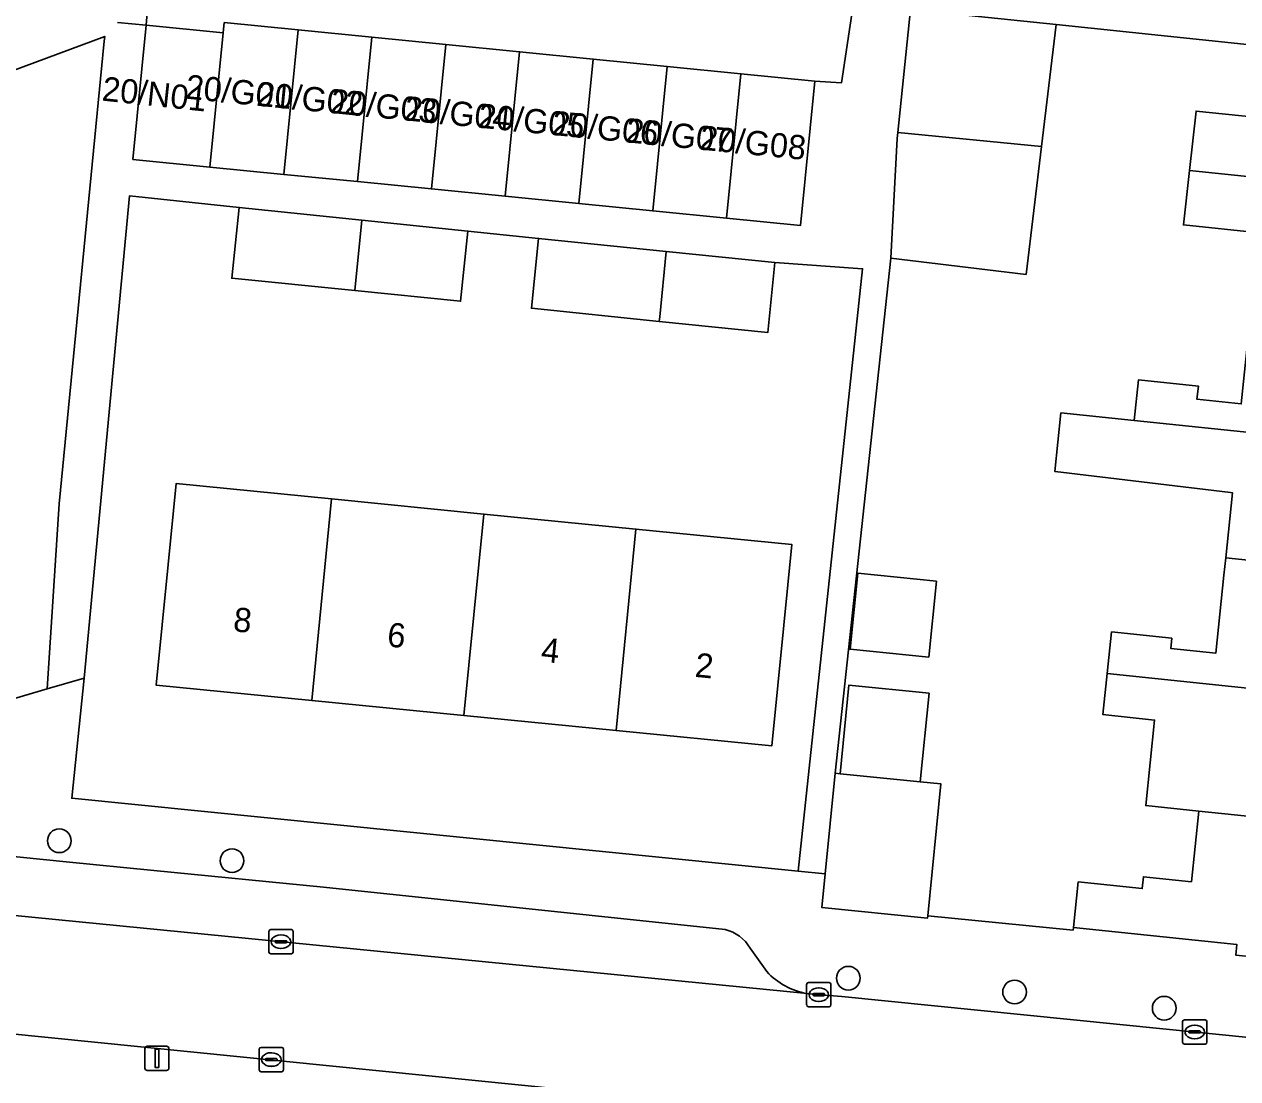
# Model space of a CAD drawing. Extents: x 161248 to 161848, y 384871 to 385383.
# Drawn here: x 161590 to 161640.1, y 385003.4 to 385046.9 of the extents above; entities that cross this region are included whole.
import ezdxf

# ---------------------------------------------------------------- set-up
doc = ezdxf.new("R2010")
doc.units = 0
for name, color, linetype in [('IMGEO_Boom', 7, 'Continuous'), ('IMGEO_Erf', 7, 'Continuous'), ('IMGEO_Kolk', 7, 'Continuous'), ('IMGEO_Lichtmast', 7, 'Continuous'), ('IMGEO_Muur', 7, 'Continuous'), ('IMGEO_Pand', 7, 'Continuous'), ('IMGEO_Pand_nummerreeks', 7, 'Continuous'), ('IMGEO_Parkeervlak_open', 7, 'Continuous'), ('IMGEO_Rijbaan_lokaal_open', 7, 'Continuous'), ('IMGEO_Voetpad_open', 7, 'Continuous')]:
    doc.layers.add(name, color=color, linetype=linetype)

msp = doc.modelspace()

# ---------------------------------------------------------------- linework, layer by layer
at = {"layer": 'IMGEO_Boom'}
for centre in [(161591.462, 385013.199), (161598.585, 385012.377), (161624.004, 385007.527), (161630.86, 385006.959), (161637.031, 385006.289)]:
    msp.add_circle(centre, 0.489, dxfattribs=at)
at = {"layer": 'IMGEO_Erf'}
for points in [[(161641.75, 385045.915), (161632.575, 385046.872), (161631.969, 385041.839), (161631.335, 385036.566), (161625.762, 385037.237), (161623.466, 385015.982), (161623.659, 385015.963), (161624.025, 385019.62), (161627.334, 385019.288), (161626.968, 385015.631), (161627.821, 385015.546), (161627.275, 385010.105), (161633.274, 385009.512), (161633.285, 385009.62), (161633.483, 385011.498), (161636.121, 385011.223), (161636.172, 385011.714), (161638.151, 385011.508), (161638.455, 385014.426), (161636.267, 385014.654), (161636.635, 385018.181), (161634.505, 385018.402), (161634.681, 385020.098), (161634.86, 385021.816), (161637.342, 385021.558), (161637.298, 385021.134), (161639.159, 385020.94), (161639.495, 385024.163), (161639.568, 385024.867), (161639.848, 385027.552), (161639.769, 385027.562), (161632.765, 385028.404), (161632.52, 385028.433), (161632.772, 385030.854), (161635.79, 385030.539), (161635.965, 385032.215), (161638.438, 385031.957), (161638.381, 385031.416), (161640.204, 385031.226)], [(161541.43, 385004.793), (161590.958, 385019.461), (161591.455, 385027.103), (161593.316, 385046.196), (161593.334, 385046.385), (161585.993, 385043.661)], [(161640.94, 385038.283), (161637.824, 385038.607), (161638.074, 385040.858), (161638.345, 385043.302), (161641.444, 385042.979)]]:
    msp.add_lwpolyline(points, dxfattribs=at)
for points in [[(161620.972, 385037.053), (161620.677, 385034.169), (161616.206, 385034.627), (161610.931, 385035.167), (161611.227, 385038.051), (161608.315, 385038.353), (161608.014, 385035.459), (161603.645, 385035.897), (161598.577, 385036.405), (161598.881, 385039.332), (161594.356, 385039.802), (161592.487, 385019.914), (161591.979, 385014.95), (161621.936, 385011.95), (161624.589, 385036.803)], [(161608.972, 385026.68), (161615.242, 385026.06), (161621.67, 385025.425), (161621.341, 385022.092), (161620.849, 385017.116), (161614.431, 385017.75), (161608.152, 385018.371), (161601.882, 385018.99), (161595.456, 385019.625), (161595.947, 385024.596), (161596.277, 385027.934), (161602.693, 385027.3)], [(161627.632, 385023.913), (161627.318, 385020.778), (161624.076, 385021.103), (161624.389, 385024.238)]]:
    msp.add_lwpolyline(points, close=True, dxfattribs=at)
at = {"layer": 'IMGEO_Kolk'}
for p, q in [((161600.105, 385008.608), (161600.105, 385009.46)), ((161600.18, 385009.534), (161601.032, 385009.534)), ((161601.106, 385009.46), (161601.106, 385008.608)), ((161600.364, 385009.028), (161600.364, 385009.04)), ((161600.802, 385008.991), (161600.404, 385008.991)), ((161600.407, 385009.077), (161600.805, 385009.077)), ((161600.593, 385009.314), (161600.618, 385009.314)), ((161600.848, 385009.04), (161600.848, 385009.028)), ((161601.032, 385008.534), (161600.18, 385008.534)), ((161600.616, 385008.754), (161600.591, 385008.754)), ((161622.284, 385006.424), (161622.284, 385007.276)), ((161622.359, 385007.35), (161623.211, 385007.35)), ((161622.772, 385007.13), (161622.797, 385007.13)), ((161623.285, 385007.276), (161623.285, 385006.424)), ((161622.543, 385006.844), (161622.543, 385006.856)), ((161622.981, 385006.807), (161622.583, 385006.807)), ((161622.586, 385006.893), (161622.984, 385006.893)), ((161622.795, 385006.57), (161622.77, 385006.57)), ((161623.027, 385006.856), (161623.027, 385006.844)), ((161623.211, 385006.35), (161622.359, 385006.35)), ((161637.788, 385004.885), (161637.788, 385005.737)), ((161637.863, 385005.811), (161638.715, 385005.811)), ((161638.276, 385005.591), (161638.301, 385005.591)), ((161638.789, 385005.737), (161638.789, 385004.885)), ((161638.047, 385005.305), (161638.047, 385005.317)), ((161638.485, 385005.268), (161638.087, 385005.268)), ((161638.09, 385005.354), (161638.488, 385005.354)), ((161638.299, 385005.031), (161638.274, 385005.031)), ((161638.531, 385005.317), (161638.531, 385005.305)), ((161599.708, 385003.746), (161599.708, 385004.598)), ((161599.783, 385004.672), (161600.635, 385004.672)), ((161600.196, 385004.452), (161600.221, 385004.452)), ((161600.709, 385004.598), (161600.709, 385003.746)), ((161638.715, 385004.811), (161637.863, 385004.811)), ((161599.967, 385004.166), (161599.967, 385004.178)), ((161600.405, 385004.129), (161600.007, 385004.129)), ((161600.01, 385004.215), (161600.408, 385004.215)), ((161600.451, 385004.178), (161600.451, 385004.166)), ((161600.635, 385003.672), (161599.783, 385003.672)), ((161600.219, 385003.892), (161600.194, 385003.892))]:
    msp.add_line(p, q, dxfattribs=at)
for points in [[(161600.105, 385008.608), (161600.105, 385009.46)], [(161600.18, 385009.534), (161601.032, 385009.534)], [(161601.106, 385009.46), (161601.106, 385008.608)], [(161601.032, 385008.534), (161600.18, 385008.534)], [(161622.284, 385006.424), (161622.284, 385007.276)], [(161622.359, 385007.35), (161623.211, 385007.35)], [(161623.285, 385007.276), (161623.285, 385006.424)], [(161623.211, 385006.35), (161622.359, 385006.35)], [(161637.788, 385004.885), (161637.788, 385005.737)], [(161637.863, 385005.811), (161638.715, 385005.811)], [(161638.789, 385005.737), (161638.789, 385004.885)], [(161599.708, 385003.746), (161599.708, 385004.598)], [(161599.783, 385004.672), (161600.635, 385004.672)], [(161600.709, 385004.598), (161600.709, 385003.746)], [(161638.715, 385004.811), (161637.863, 385004.811)], [(161600.635, 385003.672), (161599.783, 385003.672)]]:
    msp.add_lwpolyline(points, dxfattribs=at)
for centre, radius, start, end in [((161600.182, 385009.458), 0.0765, 91.552, 178.448), ((161600.182, 385009.458), 0.0765, 91.552, 178.448), ((161601.03, 385009.458), 0.0765, 1.552, 88.448), ((161601.03, 385009.458), 0.0765, 1.552, 88.448), ((161600.404, 385009.037), 0.0403, 85.8775, 175.7526), ((161600.401, 385009.027), 0.0366, 178.938, 274.7102), ((161600.805, 385009.034), 0.043, 264.8664, 352.4533), ((161600.809, 385009.039), 0.0386, 1.7309, 96.639), ((161600.182, 385008.61), 0.0765, 181.552, 268.448), ((161600.182, 385008.61), 0.0765, 181.552, 268.448), ((161601.03, 385008.61), 0.0765, 271.552, 358.448), ((161601.03, 385008.61), 0.0765, 271.552, 358.448), ((161622.361, 385007.274), 0.0765, 91.552, 178.448), ((161622.361, 385007.274), 0.0765, 91.552, 178.448), ((161623.209, 385007.274), 0.0765, 1.552, 88.448), ((161623.209, 385007.274), 0.0765, 1.552, 88.448), ((161622.583, 385006.853), 0.0403, 85.8775, 175.7526), ((161622.58, 385006.843), 0.0366, 178.938, 274.7102), ((161622.984, 385006.85), 0.043, 264.8664, 352.4533), ((161622.988, 385006.855), 0.0386, 1.7309, 96.639), ((161622.361, 385006.426), 0.0765, 181.552, 268.448), ((161622.361, 385006.426), 0.0765, 181.552, 268.448), ((161623.209, 385006.426), 0.0765, 271.552, 358.448), ((161623.209, 385006.426), 0.0765, 271.552, 358.448), ((161637.865, 385005.735), 0.0765, 91.552, 178.448), ((161637.865, 385005.735), 0.0765, 91.552, 178.448), ((161638.713, 385005.735), 0.0765, 1.552, 88.448), ((161638.713, 385005.735), 0.0765, 1.552, 88.448), ((161638.087, 385005.314), 0.0403, 85.8775, 175.7526), ((161638.084, 385005.304), 0.0366, 178.938, 274.7102), ((161638.488, 385005.311), 0.043, 264.8664, 352.4533), ((161638.492, 385005.316), 0.0386, 1.7309, 96.639), ((161599.785, 385004.596), 0.0765, 91.552, 178.448), ((161599.785, 385004.596), 0.0765, 91.552, 178.448), ((161600.633, 385004.596), 0.0765, 1.552, 88.448), ((161600.633, 385004.596), 0.0765, 1.552, 88.448), ((161637.865, 385004.887), 0.0765, 181.552, 268.448), ((161637.865, 385004.887), 0.0765, 181.552, 268.448), ((161638.713, 385004.887), 0.0765, 271.552, 358.448), ((161638.713, 385004.887), 0.0765, 271.552, 358.448), ((161600.007, 385004.175), 0.0403, 85.8775, 175.7526), ((161600.004, 385004.165), 0.0366, 178.938, 274.7102), ((161600.408, 385004.172), 0.043, 264.8664, 352.4533), ((161600.412, 385004.177), 0.0386, 1.7309, 96.639), ((161599.785, 385003.748), 0.0765, 181.552, 268.448), ((161599.785, 385003.748), 0.0765, 181.552, 268.448), ((161600.633, 385003.748), 0.0765, 271.552, 358.448), ((161600.633, 385003.748), 0.0765, 271.552, 358.448)]:
    msp.add_arc(centre, radius, start, end, dxfattribs=at)
for centre, major_axis, ratio, start_param, end_param in [((161600.592, 385009.034), (-0.387, 0.002), 0.722429, 4.712389, 7.853982), ((161600.617, 385009.034), (-0.39, 0.002), 0.717154, 1.570796, 4.712389), ((161622.771, 385006.85), (-0.387, 0.002), 0.722429, 4.712389, 7.853982), ((161622.796, 385006.85), (-0.39, 0.002), 0.717154, 1.570796, 4.712389), ((161638.275, 385005.311), (-0.387, 0.002), 0.722429, 4.712389, 7.853982), ((161638.3, 385005.311), (-0.39, 0.002), 0.717154, 1.570796, 4.712389), ((161600.195, 385004.172), (-0.387, 0.002), 0.722429, 4.712389, 7.853982), ((161600.22, 385004.172), (-0.39, 0.002), 0.717154, 1.570796, 4.712389)]:
    msp.add_ellipse(centre, major_axis=major_axis, ratio=ratio, start_param=start_param, end_param=end_param, dxfattribs=at)
at = {"layer": 'IMGEO_Lichtmast'}
for p, q in [((161594.992, 385003.821), (161594.992, 385004.621)), ((161594.992, 385004.621), (161594.992, 385003.821)), ((161595.092, 385004.721), (161595.882, 385004.721)), ((161595.882, 385004.721), (161595.092, 385004.721)), ((161595.982, 385004.621), (161595.982, 385003.821)), ((161595.982, 385003.821), (161595.982, 385004.621)), ((161595.882, 385003.721), (161595.092, 385003.721)), ((161595.092, 385003.721), (161595.882, 385003.721))]:
    msp.add_line(p, q, dxfattribs=at)
msp.add_lwpolyline([(161595.412, 385004.596), (161595.562, 385004.596), (161595.562, 385003.846), (161595.412, 385003.846), (161595.412, 385004.596)], dxfattribs=at)
for centre, start, end in [((161595.092, 385004.621), 90, 180), ((161595.092, 385004.621), 90, 180), ((161595.882, 385004.621), 0, 90), ((161595.882, 385004.621), 360, 90), ((161595.092, 385003.821), 180, 270), ((161595.092, 385003.821), 180, 270), ((161595.882, 385003.821), 270, 0), ((161595.882, 385003.821), 270, 0)]:
    msp.add_arc(centre, 0.1, start, end, dxfattribs=at)
at = {"layer": 'IMGEO_Muur'}
msp.add_lwpolyline([(161627.275, 385010.105), (161633.274, 385009.512), (161633.285, 385009.62)], dxfattribs=at)
at = {"layer": 'IMGEO_Pand'}
for points in [[(161626.039, 385042.415), (161631.969, 385041.839), (161632.575, 385046.872), (161626.568, 385047.499)], [(161598.222, 385046.534), (161595.047, 385046.848), (161594.498, 385041.312), (161597.673, 385040.997)], [(161597.673, 385040.997), (161600.717, 385040.695), (161601.308, 385046.655), (161598.264, 385046.957), (161598.222, 385046.534)], [(161601.308, 385046.655), (161600.717, 385040.695), (161603.762, 385040.394), (161604.353, 385046.353)], [(161604.353, 385046.353), (161603.762, 385040.394), (161606.806, 385040.092), (161607.397, 385046.051)], [(161607.397, 385046.051), (161606.806, 385040.092), (161609.851, 385039.79), (161610.442, 385045.75)], [(161610.442, 385045.75), (161609.851, 385039.79), (161612.895, 385039.488), (161613.486, 385045.448)], [(161638.345, 385043.302), (161638.074, 385040.858), (161649.867, 385039.628), (161650.428, 385045.01), (161645.455, 385045.529), (161641.75, 385045.915), (161641.444, 385042.979)], [(161613.486, 385045.448), (161612.895, 385039.488), (161615.939, 385039.187), (161616.53, 385045.146)], [(161616.53, 385045.146), (161615.939, 385039.187), (161618.984, 385038.885), (161619.575, 385044.844)], [(161619.575, 385044.844), (161618.984, 385038.885), (161622.029, 385038.583), (161622.619, 385044.542)], [(161625.762, 385037.237), (161631.335, 385036.566), (161631.969, 385041.839), (161626.039, 385042.415), (161626.014, 385042.178)], [(161637.824, 385038.607), (161640.94, 385038.283), (161640.63, 385035.313), (161649.323, 385034.407), (161649.867, 385039.628), (161638.074, 385040.858)], [(161603.934, 385038.808), (161598.881, 385039.332), (161598.577, 385036.405), (161603.645, 385035.897)], [(161603.645, 385035.897), (161608.014, 385035.459), (161608.315, 385038.353), (161603.934, 385038.808)], [(161616.493, 385037.511), (161611.227, 385038.051), (161610.931, 385035.167), (161616.206, 385034.627), (161616.227, 385034.82)], [(161616.227, 385034.82), (161616.206, 385034.627), (161620.677, 385034.169), (161620.972, 385037.053), (161616.493, 385037.511)], [(161649.323, 385034.407), (161640.63, 385035.313), (161640.204, 385031.226), (161638.381, 385031.416), (161638.438, 385031.957), (161635.965, 385032.215), (161635.79, 385030.539), (161648.778, 385029.185)], [(161648.778, 385029.185), (161635.79, 385030.539), (161632.772, 385030.854), (161632.52, 385028.433), (161632.765, 385028.404), (161639.769, 385027.562), (161639.848, 385027.552), (161639.568, 385024.867), (161648.234, 385023.964)], [(161602.693, 385027.3), (161596.277, 385027.934), (161595.947, 385024.596), (161595.456, 385019.625), (161601.882, 385018.99)], [(161601.882, 385018.99), (161608.152, 385018.371), (161608.972, 385026.68), (161602.693, 385027.3)], [(161608.152, 385018.371), (161614.431, 385017.75), (161615.242, 385026.06), (161608.972, 385026.68)], [(161614.431, 385017.75), (161620.849, 385017.116), (161621.341, 385022.092), (161621.67, 385025.425), (161615.242, 385026.06)], [(161648.234, 385023.964), (161639.568, 385024.867), (161639.495, 385024.163), (161639.159, 385020.94), (161637.298, 385021.134), (161637.342, 385021.558), (161634.86, 385021.816), (161634.681, 385020.098), (161647.69, 385018.742)], [(161627.632, 385023.913), (161624.389, 385024.238), (161624.076, 385021.103), (161627.318, 385020.778)], [(161647.69, 385018.742), (161634.681, 385020.098), (161634.505, 385018.402), (161636.635, 385018.181), (161636.267, 385014.654), (161638.455, 385014.426), (161647.145, 385013.52)], [(161623.659, 385015.963), (161626.968, 385015.631), (161627.334, 385019.288), (161624.025, 385019.62)], [(161626.968, 385015.631), (161623.659, 385015.963), (161623.466, 385015.982), (161623.051, 385011.838), (161622.911, 385010.441), (161627.265, 385010.005), (161627.275, 385010.105), (161627.821, 385015.546)], [(161647.145, 385013.52), (161638.455, 385014.426), (161638.151, 385011.508), (161636.172, 385011.714), (161636.121, 385011.223), (161633.483, 385011.498), (161633.285, 385009.62), (161640.028, 385008.917), (161639.983, 385008.485), (161641.611, 385008.315), (161641.654, 385008.729), (161646.592, 385008.214)]]:
    msp.add_lwpolyline(points, close=True, dxfattribs=at)
at = {"layer": 'IMGEO_Parkeervlak_open'}
for points in [[(161618.922, 385009.533), (161602.359, 385011.279), (161595.361, 385011.975), (161591.742, 385012.334), (161586.184, 385012.887)], [(161585.987, 385010.474), (161622.298, 385006.895)], [(161620.64, 385007.803), (161619.955, 385008.773)]]:
    msp.add_lwpolyline(points, dxfattribs=at)
for centre, radius, start, end in [((161618.527, 385007.914), 1.667, 31.0334, 76.2812), ((161622.788, 385009.758), 2.905, 222.3041, 260.2814)]:
    msp.add_arc(centre, radius, start, end, dxfattribs=at)
at = {"layer": 'IMGEO_Rijbaan_lokaal_open'}
for points in [[(161601.032, 385060.606), (161596.479, 385072.714), (161592.706, 385071.279), (161596.272, 385062.029), (161595.047, 385046.848), (161598.222, 385046.534), (161598.264, 385046.957), (161601.308, 385046.655), (161604.353, 385046.353), (161607.397, 385046.051), (161610.442, 385045.75), (161613.486, 385045.448), (161616.53, 385045.146), (161619.575, 385044.844), (161622.619, 385044.542), (161623.721, 385044.472), (161625.106, 385053.731), (161622.205, 385054.874), (161619.711, 385055.856), (161616.892, 385056.967)], [(161579.302, 385005.109), (161579.681, 385005.214), (161581.055, 385005.513), (161582.451, 385005.688), (161583.856, 385005.737), (161585.261, 385005.661), (161641.51, 385000), (161644.123, 384999.737), (161644.15, 385000), (161644.619, 385004.674), (161623.732, 385006.774), (161622.69, 385006.856), (161622.298, 385006.895), (161585.987, 385010.474)]]:
    msp.add_lwpolyline(points, dxfattribs=at)
at = {"layer": 'IMGEO_Voetpad_open'}
for points in [[(161593.863, 385046.965), (161595.047, 385046.848), (161596.272, 385062.029)], [(161625.106, 385053.731), (161623.721, 385044.472), (161622.619, 385044.542), (161622.029, 385038.583), (161618.984, 385038.885), (161615.939, 385039.187), (161612.895, 385039.488), (161609.851, 385039.79), (161606.806, 385040.092), (161603.762, 385040.394), (161600.717, 385040.695), (161597.673, 385040.997), (161594.498, 385041.312), (161595.047, 385046.848), (161593.863, 385046.965)], [(161585.993, 385043.661), (161593.334, 385046.385), (161593.316, 385046.196), (161591.455, 385027.103), (161590.958, 385019.461), (161592.487, 385019.914), (161594.356, 385039.802), (161598.881, 385039.332), (161603.934, 385038.808), (161608.315, 385038.353), (161611.227, 385038.051), (161616.493, 385037.511), (161620.972, 385037.053), (161624.589, 385036.803), (161621.936, 385011.95), (161623.051, 385011.838), (161623.466, 385015.982), (161625.762, 385037.237), (161626.014, 385042.178), (161626.039, 385042.415), (161626.568, 385047.499), (161632.575, 385046.872), (161641.75, 385045.915)], [(161627.275, 385010.105), (161627.265, 385010.005), (161622.911, 385010.441), (161623.051, 385011.838), (161621.936, 385011.95), (161591.979, 385014.95), (161592.487, 385019.914), (161590.958, 385019.461), (161541.43, 385004.793)], [(161586.184, 385012.887), (161591.742, 385012.334), (161595.361, 385011.975), (161602.359, 385011.279), (161618.922, 385009.533)], [(161622.298, 385006.895), (161622.69, 385006.856), (161623.732, 385006.774), (161644.619, 385004.674), (161644.868, 385004.649), (161645.8, 385004.555), (161646.315, 385004.507), (161646.592, 385008.214), (161641.654, 385008.729), (161641.611, 385008.315), (161639.983, 385008.485), (161640.028, 385008.917), (161633.285, 385009.62), (161633.274, 385009.512), (161627.275, 385010.105)], [(161619.955, 385008.773), (161620.64, 385007.803)], [(161641.51, 385000), (161585.261, 385005.661)]]:
    msp.add_lwpolyline(points, dxfattribs=at)
for centre, radius, start, end in [((161618.527, 385007.914), 1.667, 31.0334, 76.2812), ((161622.788, 385009.758), 2.905, 222.3041, 260.2814)]:
    msp.add_arc(centre, radius, start, end, dxfattribs=at)

# ---------------------------------------------------------------- texts
at = {"layer": 'IMGEO_Pand_nummerreeks'}
for s, rotation, p in [('20/N01', 353.9275, (161593.192, 385043.741)), ('20/G01', 354.3372, (161596.636, 385043.822)), ('20/G02', 354.3372, (161599.565, 385043.532)), ('20/G03', 354.3372, (161602.615, 385043.229)), ('20/G04', 354.3372, (161605.66, 385042.928)), ('20/G05', 354.3372, (161608.704, 385042.626)), ('20/G06', 354.3372, (161611.748, 385042.324)), ('20/G07', 354.3372, (161614.793, 385042.022)), ('20/G08', 354.3372, (161617.84, 385041.72)), ('8', 354.3571, (161598.608, 385021.845)), ('6', 354.3571, (161604.953, 385021.219)), ('4', 354.3571, (161611.301, 385020.592)), ('2', 354.3571, (161617.647, 385019.965))]:
    msp.add_text(s, height=1, rotation=rotation, dxfattribs=at).set_placement(p)

doc.saveas('drawing.dxf')
